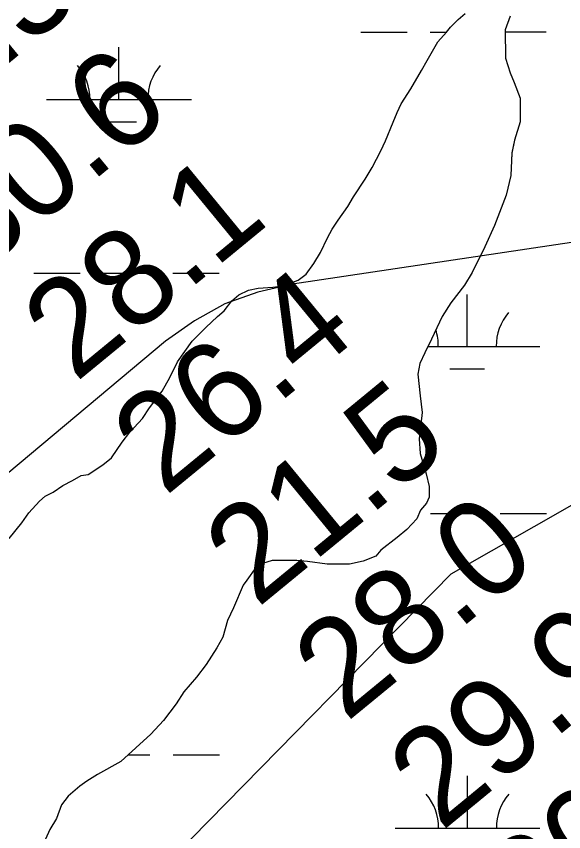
# Model space of a CAD drawing. Extents: x 3279314 to 3317160, y 734079 to 759431.
# Drawn here: x 3305450 to 3305828, y 741001 to 741565 of the extents above; entities that cross this region are included whole.
import ezdxf

# ---------------------------------------------------------------- set-up
doc = ezdxf.new("R2010")
doc.units = 0
for name, color, linetype in [('V-RIVR-RANG', 7, 'Continuous'), ('V-SITE-VEGE', 7, 'Continuous'), ('V-TOPO-MAJR', 7, 'Continuous'), ('V-WETL-SWMP', 7, 'Continuous')]:
    doc.layers.add(name, color=color, linetype=linetype)

msp = doc.modelspace()

# ---------------------------------------------------------------- linework, layer by layer
at = {"layer": 'V-SITE-VEGE'}
for points in [[(3305444.79, 741204), (3305453.51, 741214.84), (3305458.21, 741221.61), (3305465.59, 741229.75), (3305469.62, 741233.14), (3305475.01, 741235.87), (3305481.74, 741240.62), (3305488.47, 741244.03), (3305494.53, 741247.43), (3305499.25, 741248.13), (3305509.34, 741254.93), (3305515.39, 741259.68), (3305522.76, 741270.52), (3305528.13, 741277.29), (3305536.86, 741286.78), (3305541.55, 741294.23), (3305550.26, 741305.74), (3305555.62, 741315.22), (3305560.96, 741326.04), (3305571.02, 741340.26), (3305580.42, 741349.75), (3305588.49, 741357.22), (3305593.19, 741361.29), (3305598.56, 741368.06), (3305603.26, 741372.14), (3305609.99, 741375.54), (3305616.73, 741376.92), (3305626.86, 741377.65), (3305633.6, 741378.36), (3305644.38, 741382.46), (3305649.76, 741386.53), (3305655.12, 741393.98), (3305659.81, 741401.43), (3305664.49, 741411.57), (3305667.83, 741417.66), (3305671.85, 741423.76), (3305678.56, 741433.24), (3305682.57, 741440), (3305690.62, 741452.19), (3305695.3, 741460.31), (3305701.32, 741471.82), (3305704.66, 741478.58), (3305710, 741491.43), (3305712.67, 741498.19), (3305715.33, 741504.28), (3305722.04, 741514.44), (3305729.4, 741527.29), (3305733.42, 741534.06), (3305740.78, 741546.92), (3305746.82, 741553.7), (3305749.5, 741557.08), (3305754.88, 741562.51), (3305759.58, 741566.58)], [(3305790.63, 741564.71), (3305787.31, 741555.24), (3305787.4, 741535.67), (3305790.82, 741525.56), (3305793.55, 741518.83), (3305797.66, 741508.05), (3305797.73, 741491.85), (3305793.74, 741479.01), (3305791.76, 741470.23), (3305791.16, 741454.7), (3305787.85, 741441.19), (3305779.85, 741420.23), (3305773.18, 741405.35), (3305764.49, 741387.76), (3305759.13, 741378.96), (3305749.74, 741366.76), (3305743.71, 741357.29), (3305736.36, 741341.73), (3305731.68, 741332.26), (3305728.34, 741324.82), (3305727.03, 741317.39), (3305728.45, 741302.55), (3305729.86, 741291.08), (3305727.92, 741272.85), (3305728.64, 741262.73), (3305732.76, 741248.58), (3305734.83, 741239.81), (3305734.86, 741232.39), (3305732.86, 741228.33), (3305728.83, 741223.59), (3305726.16, 741217.5), (3305719.45, 741210.04), (3305712.72, 741204.61), (3305701.29, 741195.78), (3305697.93, 741191.72), (3305689.18, 741188.3), (3305679.74, 741186.23), (3305664.22, 741186.16), (3305650.71, 741188.12), (3305643.28, 741188.76), (3305626.41, 741188.67), (3305619.67, 741186.62), (3305614.96, 741183.9), (3305608.93, 741175.09), (3305606.25, 741171.7), (3305599.57, 741156.15), (3305595.56, 741147.36), (3305592.25, 741135.87), (3305588.23, 741128.43), (3305580.86, 741116.92), (3305574.16, 741108.11), (3305565.43, 741097.95), (3305560.07, 741089.82), (3305551.35, 741078.31), (3305542.62, 741068.82), (3305521.79, 741049.82), (3305505.64, 741040.97), (3305498.24, 741036.21), (3305493.53, 741032.81), (3305485.46, 741026.02), (3305480.77, 741019.93), (3305477.44, 741010.46), (3305472.75, 741003.02), (3305466.74, 740989.49)]]:
    msp.add_lwpolyline(points, dxfattribs=at)
at = {"layer": 'V-TOPO-MAJR'}
for points in [[(3306125.88, 741452.22), (3305640.35, 741379.69), (3305616.49, 741374.06), (3305593.73, 741366.01), (3305572.6, 741354.31), (3305552.57, 741340.2), (3305397.27, 741210.08), (3305301.24, 741128.09), (3305206.27, 741044.91), (3305112.89, 740959.96), (3305020.55, 740873.83), (3304753.48, 740619.96), (3304483.05, 740534.09)], [(3304931.84, 740435.74), (3304953.87, 740453.19), (3305193.78, 740651), (3305291.21, 740733.95), (3305386.81, 740818.89), (3305479.68, 740906.81), (3305570.72, 740996.72), (3305750.06, 741179.53), (3306149.71, 741407.59)]]:
    msp.add_lwpolyline(points, dxfattribs=at)
at = {"layer": 'V-WETL-SWMP'}
for p, q in [((3305749.5, 741557.08), (3305754.87, 741562.51)), ((3305749.5, 741557.08), (3305754.87, 741562.51)), ((3305754.87, 741562.51), (3305759.58, 741566.58)), ((3305754.87, 741562.51), (3305759.58, 741566.58)), ((3305790.63, 741564.7), (3305787.3, 741555.24)), ((3305790.63, 741564.7), (3305787.3, 741555.24)), ((3305746.82, 741553.7), (3305749.5, 741557.08)), ((3305746.82, 741553.7), (3305749.5, 741557.08)), ((3305687.57, 741553.76), (3305719.57, 741553.77)), ((3305735.57, 741553.78), (3305746.89, 741553.79)), ((3305740.77, 741546.92), (3305746.82, 741553.7)), ((3305740.77, 741546.92), (3305746.82, 741553.7)), ((3305787.3, 741555.24), (3305787.4, 741535.67)), ((3305787.3, 741555.24), (3305787.4, 741535.67)), ((3305787.31, 741553.81), (3305815.57, 741553.82)), ((3305733.41, 741534.06), (3305740.77, 741546.92)), ((3305733.41, 741534.06), (3305740.77, 741546.92)), ((3305520.53, 741507.24), (3305520.51, 741543.24)), ((3305729.39, 741527.29), (3305733.41, 741534.06)), ((3305729.39, 741527.29), (3305733.41, 741534.06)), ((3305787.4, 741535.67), (3305790.82, 741525.56)), ((3305787.4, 741535.67), (3305790.82, 741525.56)), ((3305722.03, 741514.43), (3305729.39, 741527.29)), ((3305722.03, 741514.43), (3305729.39, 741527.29)), ((3305790.82, 741525.56), (3305793.55, 741518.83)), ((3305790.82, 741525.56), (3305793.55, 741518.83)), ((3305793.55, 741518.83), (3305797.65, 741508.05)), ((3305793.55, 741518.83), (3305797.65, 741508.05)), ((3305715.33, 741504.28), (3305722.03, 741514.43)), ((3305715.33, 741504.28), (3305722.03, 741514.43)), ((3305470.53, 741507.21), (3305570.53, 741507.27)), ((3305797.65, 741508.05), (3305797.73, 741491.85)), ((3305797.65, 741508.05), (3305797.73, 741491.85)), ((3305712.66, 741498.19), (3305715.33, 741504.28)), ((3305712.66, 741498.19), (3305715.33, 741504.28)), ((3305709.99, 741491.43), (3305712.66, 741498.19)), ((3305709.99, 741491.43), (3305712.66, 741498.19)), ((3305508.54, 741491.8), (3305532.54, 741491.82)), ((3305704.66, 741478.58), (3305709.99, 741491.43)), ((3305704.66, 741478.58), (3305709.99, 741491.43)), ((3305797.73, 741491.85), (3305793.74, 741479.01)), ((3305797.73, 741491.85), (3305793.74, 741479.01)), ((3305701.32, 741471.82), (3305704.66, 741478.58)), ((3305701.32, 741471.82), (3305704.66, 741478.58)), ((3305793.74, 741479.01), (3305791.76, 741470.22)), ((3305793.74, 741479.01), (3305791.76, 741470.22)), ((3305695.3, 741460.31), (3305701.32, 741471.82)), ((3305695.3, 741460.31), (3305701.32, 741471.82)), ((3305791.76, 741470.22), (3305791.16, 741454.7)), ((3305791.76, 741470.22), (3305791.16, 741454.7)), ((3305690.61, 741452.19), (3305695.3, 741460.31)), ((3305690.61, 741452.19), (3305695.3, 741460.31)), ((3305791.16, 741454.7), (3305787.85, 741441.18)), ((3305791.16, 741454.7), (3305787.85, 741441.18)), ((3305682.57, 741440), (3305690.61, 741452.19)), ((3305682.57, 741440), (3305690.61, 741452.19)), ((3305678.55, 741433.24), (3305682.57, 741440)), ((3305678.55, 741433.24), (3305682.57, 741440)), ((3305787.85, 741441.18), (3305779.85, 741420.22)), ((3305787.85, 741441.18), (3305779.85, 741420.22)), ((3305671.85, 741423.76), (3305678.55, 741433.24)), ((3305671.85, 741423.76), (3305678.55, 741433.24)), ((3305667.83, 741417.66), (3305671.85, 741423.76)), ((3305667.83, 741417.66), (3305671.85, 741423.76)), ((3305664.48, 741411.57), (3305667.83, 741417.66)), ((3305664.48, 741411.57), (3305667.83, 741417.66)), ((3305779.85, 741420.22), (3305773.17, 741405.34)), ((3305779.85, 741420.22), (3305773.17, 741405.34)), ((3305659.81, 741401.43), (3305664.48, 741411.57)), ((3305659.81, 741401.43), (3305664.48, 741411.57)), ((3305773.17, 741405.34), (3305764.48, 741387.76)), ((3305773.17, 741405.34), (3305764.48, 741387.76)), ((3305655.12, 741393.98), (3305659.81, 741401.43)), ((3305655.12, 741393.98), (3305659.81, 741401.43)), ((3305649.76, 741386.53), (3305655.12, 741393.98)), ((3305649.76, 741386.53), (3305655.12, 741393.98)), ((3305461.75, 741387.14), (3305493.75, 741387.16)), ((3305509.75, 741387.16), (3305541.75, 741387.18)), ((3305557.75, 741387.19), (3305589.75, 741387.2)), ((3305764.48, 741387.76), (3305759.13, 741378.96)), ((3305764.48, 741387.76), (3305759.13, 741378.96)), ((3305633.6, 741378.35), (3305644.38, 741382.46)), ((3305633.6, 741378.35), (3305644.38, 741382.46)), ((3305644.38, 741382.46), (3305649.76, 741386.53)), ((3305644.38, 741382.46), (3305649.76, 741386.53)), ((3305609.99, 741375.54), (3305616.73, 741376.92)), ((3305609.99, 741375.54), (3305616.73, 741376.92)), ((3305616.73, 741376.92), (3305626.85, 741377.65)), ((3305616.73, 741376.92), (3305626.85, 741377.65)), ((3305626.85, 741377.65), (3305633.6, 741378.35)), ((3305626.85, 741377.65), (3305633.6, 741378.35)), ((3305759.13, 741378.96), (3305749.74, 741366.76)), ((3305759.13, 741378.96), (3305749.74, 741366.76)), ((3305598.55, 741368.06), (3305603.26, 741372.14)), ((3305598.55, 741368.06), (3305603.26, 741372.14)), ((3305603.26, 741372.14), (3305609.99, 741375.54)), ((3305603.26, 741372.14), (3305609.99, 741375.54)), ((3305761.09, 741336.55), (3305761.07, 741372.55)), ((3305593.19, 741361.29), (3305598.55, 741368.06)), ((3305593.19, 741361.29), (3305598.55, 741368.06)), ((3305749.74, 741366.76), (3305743.71, 741357.29)), ((3305749.74, 741366.76), (3305743.71, 741357.29)), ((3305588.48, 741357.22), (3305593.19, 741361.29)), ((3305588.48, 741357.22), (3305593.19, 741361.29)), ((3305580.42, 741349.75), (3305588.48, 741357.22)), ((3305580.42, 741349.75), (3305588.48, 741357.22)), ((3305743.71, 741357.29), (3305736.36, 741341.73)), ((3305743.71, 741357.29), (3305736.36, 741341.73)), ((3305571.02, 741340.26), (3305580.42, 741349.75)), ((3305571.02, 741340.26), (3305580.42, 741349.75)), ((3305560.96, 741326.04), (3305571.02, 741340.26)), ((3305560.96, 741326.04), (3305571.02, 741340.26)), ((3305736.36, 741341.73), (3305731.68, 741332.26)), ((3305736.36, 741341.73), (3305731.68, 741332.26)), ((3305733.79, 741336.54), (3305811.09, 741336.58)), ((3305731.68, 741332.26), (3305728.34, 741324.82)), ((3305731.68, 741332.26), (3305728.34, 741324.82)), ((3305555.61, 741315.22), (3305560.96, 741326.04)), ((3305555.61, 741315.22), (3305560.96, 741326.04)), ((3305728.34, 741324.82), (3305727.03, 741317.39)), ((3305728.34, 741324.82), (3305727.03, 741317.39)), ((3305749.1, 741321.11), (3305773.1, 741321.13)), ((3305550.26, 741305.74), (3305555.61, 741315.22)), ((3305550.26, 741305.74), (3305555.61, 741315.22)), ((3305727.03, 741317.39), (3305728.45, 741302.55)), ((3305727.03, 741317.39), (3305728.45, 741302.55)), ((3305541.54, 741294.23), (3305550.26, 741305.74)), ((3305541.54, 741294.23), (3305550.26, 741305.74)), ((3305728.45, 741302.55), (3305729.85, 741291.08)), ((3305728.45, 741302.55), (3305729.85, 741291.08)), ((3305536.85, 741286.78), (3305541.54, 741294.23)), ((3305536.85, 741286.78), (3305541.54, 741294.23)), ((3305528.12, 741277.29), (3305536.85, 741286.78)), ((3305528.12, 741277.29), (3305536.85, 741286.78)), ((3305729.85, 741291.08), (3305727.92, 741272.85)), ((3305729.85, 741291.08), (3305727.92, 741272.85)), ((3305522.76, 741270.51), (3305528.12, 741277.29)), ((3305522.76, 741270.51), (3305528.12, 741277.29)), ((3305515.39, 741259.68), (3305522.76, 741270.51)), ((3305515.39, 741259.68), (3305522.76, 741270.51)), ((3305727.92, 741272.85), (3305728.64, 741262.73)), ((3305727.92, 741272.85), (3305728.64, 741262.73)), ((3305509.33, 741254.93), (3305515.39, 741259.68)), ((3305509.33, 741254.93), (3305515.39, 741259.68)), ((3305728.64, 741262.73), (3305732.76, 741248.57)), ((3305728.64, 741262.73), (3305732.76, 741248.57)), ((3305499.24, 741248.13), (3305509.33, 741254.93)), ((3305499.24, 741248.13), (3305509.33, 741254.93)), ((3305488.47, 741244.03), (3305494.52, 741247.43)), ((3305488.47, 741244.03), (3305494.52, 741247.43)), ((3305494.52, 741247.43), (3305499.24, 741248.13)), ((3305494.52, 741247.43), (3305499.24, 741248.13)), ((3305732.76, 741248.57), (3305734.82, 741239.81)), ((3305732.76, 741248.57), (3305734.82, 741239.81)), ((3305475.01, 741235.87), (3305481.73, 741240.62)), ((3305475.01, 741235.87), (3305481.73, 741240.62)), ((3305481.73, 741240.62), (3305488.47, 741244.03)), ((3305481.73, 741240.62), (3305488.47, 741244.03)), ((3305469.62, 741233.14), (3305475.01, 741235.87)), ((3305469.62, 741233.14), (3305475.01, 741235.87)), ((3305734.82, 741239.81), (3305734.86, 741232.39)), ((3305734.82, 741239.81), (3305734.86, 741232.39)), ((3305458.2, 741221.61), (3305465.59, 741229.75)), ((3305458.2, 741221.61), (3305465.59, 741229.75)), ((3305465.59, 741229.75), (3305469.62, 741233.14)), ((3305465.59, 741229.75), (3305469.62, 741233.14)), ((3305734.86, 741232.39), (3305732.85, 741228.33)), ((3305734.86, 741232.39), (3305732.85, 741228.33)), ((3305728.83, 741223.58), (3305726.16, 741217.5)), ((3305728.83, 741223.58), (3305726.16, 741217.5)), ((3305732.85, 741228.33), (3305728.83, 741223.58)), ((3305732.85, 741228.33), (3305728.83, 741223.58)), ((3305453.51, 741214.84), (3305458.2, 741221.61)), ((3305453.51, 741214.84), (3305458.2, 741221.61)), ((3305735.74, 741221.11), (3305767.74, 741221.12)), ((3305783.74, 741221.13), (3305815.74, 741221.15)), ((3305444.79, 741204), (3305453.51, 741214.84)), ((3305444.79, 741204), (3305453.51, 741214.84)), ((3305726.16, 741217.5), (3305719.44, 741210.04)), ((3305726.16, 741217.5), (3305719.44, 741210.04)), ((3305719.44, 741210.04), (3305712.72, 741204.61)), ((3305719.44, 741210.04), (3305712.72, 741204.61)), ((3305712.72, 741204.61), (3305701.29, 741195.78)), ((3305712.72, 741204.61), (3305701.29, 741195.78)), ((3305701.29, 741195.78), (3305697.93, 741191.72)), ((3305701.29, 741195.78), (3305697.93, 741191.72)), ((3305697.93, 741191.72), (3305689.18, 741188.3)), ((3305697.93, 741191.72), (3305689.18, 741188.3)), ((3305619.67, 741186.62), (3305614.96, 741183.89)), ((3305619.67, 741186.62), (3305614.96, 741183.89)), ((3305626.41, 741188.67), (3305619.67, 741186.62)), ((3305626.41, 741188.67), (3305619.67, 741186.62)), ((3305643.28, 741188.75), (3305626.41, 741188.67)), ((3305643.28, 741188.75), (3305626.41, 741188.67)), ((3305650.71, 741188.12), (3305643.28, 741188.75)), ((3305650.71, 741188.12), (3305643.28, 741188.75)), ((3305664.22, 741186.16), (3305650.71, 741188.12)), ((3305664.22, 741186.16), (3305650.71, 741188.12)), ((3305679.74, 741186.23), (3305664.22, 741186.16)), ((3305679.74, 741186.23), (3305664.22, 741186.16)), ((3305689.18, 741188.3), (3305679.74, 741186.23)), ((3305689.18, 741188.3), (3305679.74, 741186.23)), ((3305614.96, 741183.89), (3305608.93, 741175.09)), ((3305614.96, 741183.89), (3305608.93, 741175.09)), ((3305608.93, 741175.09), (3305606.24, 741171.7)), ((3305608.93, 741175.09), (3305606.24, 741171.7)), ((3305606.24, 741171.7), (3305599.57, 741156.15)), ((3305606.24, 741171.7), (3305599.57, 741156.15)), ((3305599.57, 741156.15), (3305595.56, 741147.36)), ((3305599.57, 741156.15), (3305595.56, 741147.36)), ((3305595.56, 741147.36), (3305592.24, 741135.87)), ((3305595.56, 741147.36), (3305592.24, 741135.87)), ((3305592.24, 741135.87), (3305588.23, 741128.43)), ((3305592.24, 741135.87), (3305588.23, 741128.43)), ((3305588.23, 741128.43), (3305580.86, 741116.92)), ((3305588.23, 741128.43), (3305580.86, 741116.92)), ((3305580.86, 741116.92), (3305574.15, 741108.11)), ((3305580.86, 741116.92), (3305574.15, 741108.11)), ((3305574.15, 741108.11), (3305565.43, 741097.95)), ((3305574.15, 741108.11), (3305565.43, 741097.95)), ((3305565.43, 741097.95), (3305560.07, 741089.82)), ((3305565.43, 741097.95), (3305560.07, 741089.82)), ((3305560.07, 741089.82), (3305551.35, 741078.31)), ((3305560.07, 741089.82), (3305551.35, 741078.31)), ((3305551.35, 741078.31), (3305542.62, 741068.82)), ((3305551.35, 741078.31), (3305542.62, 741068.82)), ((3305542.62, 741068.82), (3305521.79, 741049.82)), ((3305542.62, 741068.82), (3305521.79, 741049.82)), ((3305521.79, 741049.82), (3305505.64, 741040.97)), ((3305521.79, 741049.82), (3305505.64, 741040.97)), ((3305526.92, 741054.5), (3305541.92, 741054.51)), ((3305557.92, 741054.51), (3305589.92, 741054.53)), ((3305505.64, 741040.97), (3305498.24, 741036.21)), ((3305505.64, 741040.97), (3305498.24, 741036.21)), ((3305761.26, 741003.88), (3305761.24, 741039.88)), ((3305493.53, 741032.81), (3305485.46, 741026.02)), ((3305493.53, 741032.81), (3305485.46, 741026.02)), ((3305498.24, 741036.21), (3305493.53, 741032.81)), ((3305498.24, 741036.21), (3305493.53, 741032.81)), ((3305485.46, 741026.02), (3305480.77, 741019.93)), ((3305485.46, 741026.02), (3305480.77, 741019.93)), ((3305480.77, 741019.93), (3305477.44, 741010.46)), ((3305480.77, 741019.93), (3305477.44, 741010.46)), ((3305477.44, 741010.46), (3305472.75, 741003.02)), ((3305477.44, 741010.46), (3305472.75, 741003.02)), ((3305711.26, 741003.85), (3305811.26, 741003.9)), ((3305472.75, 741003.02), (3305466.74, 740989.49)), ((3305472.75, 741003.02), (3305466.74, 740989.49))]:
    msp.add_line(p, q, dxfattribs=at)
for centre, start, end in [((3305465.29, 741507.69), 359.2573, 40.801), ((3305575.78, 741507.74), 139.2573, 180.801), ((3305816.33, 741337.05), 139.2573, 180.801), ((3305705.85, 741337), 359.2573, 18.217), ((3305706.02, 741004.32), 359.2573, 40.801), ((3305816.5, 741004.38), 139.2573, 180.801)]:
    msp.add_arc(centre, 35.25, start, end, dxfattribs=at)

# ---------------------------------------------------------------- texts
at = {"layer": 'V-RIVR-RANG'}
for s, p in [('28.3', (3305361.27, 741463.84)), ('30.6', (3305423.51, 741385.56)), ('28.1', (3305490.44, 741311.13)), ('26.4', (3305552.28, 741232.51)), ('21.5', (3305615.95, 741155.4)), ('28.0', (3305677.38, 741076.44)), ('29.9', (3305743.08, 741001.01)), ('30.1', (3305808.79, 740925.57))]:
    msp.add_text(s, height=67, rotation=39.4083, dxfattribs=at).set_placement(p)

doc.saveas('drawing.dxf')
